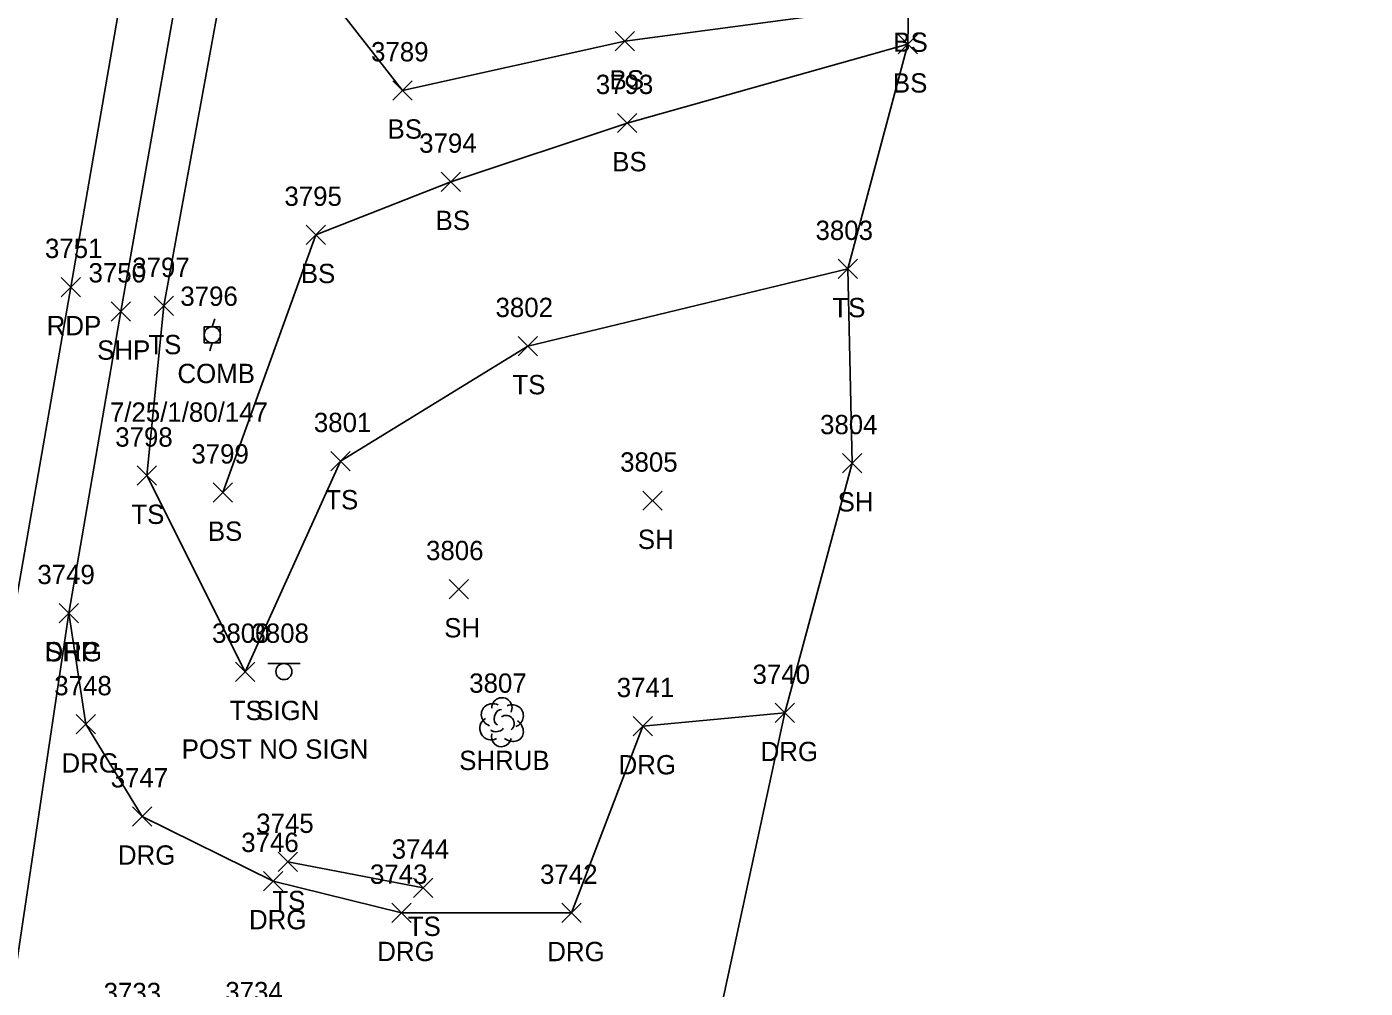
# Model space of a CAD drawing. Extents: x 1769141 to 1770911, y 735471 to 741449.
# Drawn here: x 1770535 to 1770673.5, y 738226.5 to 738326 of the extents above; entities that cross this region are included whole.
import ezdxf

# ---------------------------------------------------------------- set-up
doc = ezdxf.new("R2010")
doc.units = 0
for name, color, linetype in [('L_A', 7, 'Continuous'), ('L_I', 7, 'Continuous'), ('L_TIC', 7, 'Continuous'), ('LELB', 7, 'Continuous'), ('LSH', 7, 'Continuous'), ('LSOGP', 7, 'Continuous'), ('P_A', 7, 'Continuous'), ('P_I', 7, 'Continuous'), ('P_TIC', 7, 'Continuous'), ('PET', 7, 'Continuous'), ('PSP', 7, 'Continuous'), ('R_A', 7, 'Continuous'), ('R_I', 7, 'Continuous'), ('R_TIC', 7, 'Continuous'), ('RDG', 7, 'Continuous'), ('S_A', 7, 'Continuous'), ('S_C', 7, 'Continuous'), ('S_I', 7, 'Continuous'), ('SSGN', 7, 'Continuous'), ('U_A', 7, 'Continuous'), ('U_C', 7, 'Continuous'), ('U_I', 7, 'Continuous'), ('UP', 7, 'Continuous')]:
    doc.layers.add(name, color=color, linetype=linetype)

msp = doc.modelspace()

# ---------------------------------------------------------------- linework, layer by layer
at = {"layer": 'L_TIC'}
for points in [[(1770595.84, 738323.53), (1770597.84, 738325.53)], [(1770597.84, 738323.53), (1770595.84, 738325.53)], [(1770625.16, 738323.21), (1770627.16, 738325.21)], [(1770627.16, 738323.21), (1770625.16, 738325.21)], [(1770572.86, 738318.44), (1770574.86, 738320.44)], [(1770574.86, 738318.44), (1770572.86, 738320.44)], [(1770596.11, 738315.06), (1770598.11, 738317.06)], [(1770598.11, 738315.06), (1770596.11, 738317.06)], [(1770577.83, 738308.98), (1770579.83, 738310.98)], [(1770579.83, 738308.98), (1770577.83, 738310.98)], [(1770563.88, 738303.48), (1770565.88, 738305.48)], [(1770565.88, 738303.48), (1770563.88, 738305.48)], [(1770618.93, 738299.95), (1770620.93, 738301.95)], [(1770620.93, 738299.95), (1770618.93, 738301.95)], [(1770548.13, 738296.12), (1770550.13, 738298.12)], [(1770550.13, 738296.12), (1770548.13, 738298.12)], [(1770585.81, 738291.97), (1770587.81, 738293.97)], [(1770587.81, 738291.97), (1770585.81, 738293.97)], [(1770566.44, 738280.06), (1770568.44, 738282.06)], [(1770568.44, 738280.06), (1770566.44, 738282.06)], [(1770619.39, 738279.84), (1770621.39, 738281.84)], [(1770621.39, 738279.84), (1770619.39, 738281.84)], [(1770546.37, 738278.55), (1770548.37, 738280.55)], [(1770548.37, 738278.55), (1770546.37, 738280.55)], [(1770554.26, 738276.8), (1770556.26, 738278.8)], [(1770556.26, 738276.8), (1770554.26, 738278.8)], [(1770598.71, 738275.96), (1770600.71, 738277.96)], [(1770600.71, 738275.96), (1770598.71, 738277.96)], [(1770578.67, 738266.8), (1770580.67, 738268.8)], [(1770580.67, 738266.8), (1770578.67, 738268.8)], [(1770556.55, 738258.24), (1770558.55, 738260.24)], [(1770558.55, 738258.24), (1770556.55, 738260.24)], [(1770560.96, 738238.56), (1770562.96, 738240.56)], [(1770562.96, 738238.56), (1770560.96, 738240.56)], [(1770574.99, 738235.89), (1770576.99, 738237.89)], [(1770576.99, 738235.89), (1770574.99, 738237.89)]]:
    msp.add_lwpolyline(points, dxfattribs=at)
at = {"layer": 'LELB'}
for points in [[(1770567.58, 738405.4), (1770562.99, 738380), (1770555.9, 738334.15), (1770549.13, 738297.12), (1770547.37, 738279.55), (1770557.55, 738259.24), (1770567.44, 738281.06), (1770586.81, 738292.97), (1770619.93, 738300.95)], [(1770569.66, 738405.26), (1770567.81, 738378.88), (1770564.4, 738331.55), (1770573.86, 738319.44), (1770596.84, 738324.53), (1770626.2, 738328.43), (1770626.16, 738324.21), (1770597.11, 738316.06), (1770578.83, 738309.98), (1770564.88, 738304.48), (1770555.26, 738277.8)], [(1770575.99, 738236.89), (1770561.96, 738239.56)]]:
    msp.add_lwpolyline(points, dxfattribs=at)
at = {"layer": 'LSH'}
msp.add_line((1770584.08, 738254.07), (1770584.08, 738254.07), dxfattribs=at)
msp.add_line((1770584.08, 738254.07), (1770584.08, 738254.07), dxfattribs=at)
msp.add_arc((1770584.13, 738255.51), 1.05, 335.5272, 180.9563, dxfattribs=at)
for centre, major_axis, ratio, start_param, end_param in [((1770583.29, 738254.74), (1.21, -0.51), 0.895232, 1.570796, 4.712389), ((1770585.13, 738254.65), (-1.14, -0.48), 0.949671, 1.570796, 4.712389), ((1770583.88, 738254.53), (-0.208, -0.792), 0.645439, 3.141593, 6.283185), ((1770584.58, 738253.9), (-0.5, 0.667), 0.989748, 3.141593, 6.283185), ((1770583, 738253.36), (0.58, -1.04), 0.959034, 3.141593, 6.283185), ((1770583.63, 738253.32), (-0.625, -0.083), 0.423636, 0, 3.141593), ((1770585.08, 738253.24), (-1.09, 0.79), 0.841452, 1.570796, 4.712389), ((1770584.08, 738252.57), (0.26, 1.06), 0.942809, 1.570796, 4.712389)]:
    msp.add_ellipse(centre, major_axis=major_axis, ratio=ratio, start_param=start_param, end_param=end_param, dxfattribs=at)
at = {"layer": 'LSOGP'}
msp.add_lwpolyline([(1770604.37, 738213.13), (1770613.42, 738254.99), (1770620.39, 738280.84), (1770619.93, 738300.95), (1770626.16, 738324.21), (1770626.2, 738328.43), (1770645.58, 738349.47), (1770643.09, 738370.31), (1770643.08, 738409.53), (1770646.42, 738440.15), (1770647.55, 738449.81), (1770648.45, 738452.85)], dxfattribs=at)
at = {"layer": 'P_TIC'}
for points in [[(1770538.53, 738298.08), (1770540.53, 738300.08)], [(1770540.53, 738298.08), (1770538.53, 738300.08)], [(1770543.7, 738295.55), (1770545.7, 738297.55)], [(1770545.7, 738295.55), (1770543.7, 738297.55)], [(1770538.31, 738264.32), (1770540.31, 738266.32)], [(1770540.31, 738264.32), (1770538.31, 738266.32)]]:
    msp.add_lwpolyline(points, dxfattribs=at)
at = {"layer": 'PET'}
msp.add_lwpolyline([(1770519.35, 738183.15), (1770528.05, 738233.56), (1770539.53, 738299.08), (1770548.74, 738352.36), (1770557.68, 738403.13), (1770564.13, 738440.46), (1770573.45, 738494.14), (1770584.12, 738554.39), (1770592.19, 738600.77), (1770602.63, 738660.09), (1770612.1, 738713.05), (1770618.25, 738747.4), (1770627.86, 738802.06), (1770637.55, 738855.14), (1770646.46, 738901.9), (1770653.63, 738941.04), (1770664.31, 738997.45), (1770673.48, 739046.36)], dxfattribs=at)
at = {"layer": 'PSP'}
msp.add_lwpolyline([(1770531.42, 738212.51), (1770539.31, 738265.32), (1770544.7, 738296.55), (1770554.36, 738351.24), (1770563.47, 738402.29), (1770569.65, 738439.48), (1770580.29, 738490.27), (1770590.59, 738553.45), (1770592.36, 738563.69), (1770605.67, 738640.79), (1770608.73, 738658.33), (1770613.7, 738685.31)], dxfattribs=at)
at = {"layer": 'R_TIC'}
for points in [[(1770538.31, 738264.32), (1770540.31, 738266.32)], [(1770540.31, 738264.32), (1770538.31, 738266.32)], [(1770612.42, 738253.99), (1770614.42, 738255.99)], [(1770614.42, 738253.99), (1770612.42, 738255.99)], [(1770540.06, 738252.81), (1770542.06, 738254.81)], [(1770542.06, 738252.81), (1770540.06, 738254.81)], [(1770597.72, 738252.62), (1770599.72, 738254.62)], [(1770599.72, 738252.62), (1770597.72, 738254.62)], [(1770545.9, 738243.27), (1770547.9, 738245.27)], [(1770547.9, 738243.27), (1770545.9, 738245.27)], [(1770559.47, 738236.58), (1770561.47, 738238.58)], [(1770561.47, 738236.58), (1770559.47, 738238.58)], [(1770572.74, 738233.29), (1770574.74, 738235.29)], [(1770574.74, 738233.29), (1770572.74, 738235.29)], [(1770590.34, 738233.28), (1770592.34, 738235.28)], [(1770592.34, 738233.28), (1770590.34, 738235.28)]]:
    msp.add_lwpolyline(points, dxfattribs=at)
at = {"layer": 'RDG'}
msp.add_lwpolyline([(1770613.42, 738254.99), (1770598.72, 738253.62), (1770591.34, 738234.28), (1770573.74, 738234.29), (1770560.47, 738237.58), (1770546.9, 738244.27), (1770541.06, 738253.81), (1770539.31, 738265.32)], dxfattribs=at)
at = {"layer": 'SSGN'}
for p, q in [((1770559.92, 738260.1), (1770563.25, 738260.1)), ((1770561.57, 738259.26), (1770561.57, 738259.26))]:
    msp.add_line(p, q, dxfattribs=at)
msp.add_circle((1770561.57, 738259.26), 0.833, dxfattribs=at)
at = {"layer": 'UP'}
for p, q in [((1770553.33, 738293.3), (1770553.33, 738294.96)), ((1770553.33, 738294.96), (1770554.99, 738294.96)), ((1770554.41, 738295.8), (1770554.16, 738294.96)), ((1770554.99, 738294.96), (1770554.99, 738293.3)), ((1770554.99, 738293.3), (1770553.33, 738293.3)), ((1770553.91, 738292.46), (1770554.16, 738293.3)), ((1770554.16, 738294.13), (1770554.16, 738294.13))]:
    msp.add_line(p, q, dxfattribs=at)
msp.add_circle((1770554.16, 738294.13), 0.833, dxfattribs=at)

# ---------------------------------------------------------------- texts
at = {"layer": 'L_A'}
for s, p in [('BS', (1770624.64, 738323.43)), ('BS', (1770595.28, 738319.53)), ('BS', (1770624.6, 738319.21)), ('BS', (1770572.3, 738314.44)), ('BS', (1770595.55, 738311.06)), ('BS', (1770577.27, 738304.98)), ('BS', (1770563.32, 738299.48)), ('TS', (1770618.34, 738295.95)), ('TS', (1770547.54, 738292.12)), ('TS', (1770585.22, 738287.97)), ('TS', (1770565.85, 738276.06)), ('SH', (1770618.88, 738275.84)), ('TS', (1770545.78, 738274.55)), ('BS', (1770553.7, 738272.8)), ('SH', (1770598.2, 738271.96)), ('SH', (1770578.16, 738262.8)), ('TS', (1770555.96, 738254.24)), ('SHRUB', (1770579.71, 738249.07)), ('TS', (1770560.37, 738234.56)), ('TS', (1770574.39, 738231.89))]:
    msp.add_text(s, height=2, dxfattribs=at).set_placement(p)
at = {"layer": 'L_I'}
for s, p in [('3789', (1770570.59, 738322.44)), ('3793', (1770593.85, 738319.06)), ('3794', (1770575.57, 738312.98)), ('3795', (1770561.62, 738307.48)), ('3803', (1770616.59, 738303.95)), ('3797', (1770545.87, 738300.12)), ('3802', (1770583.47, 738295.97)), ('3801', (1770564.67, 738284.06)), ('3804', (1770617.06, 738283.84)), ('3798', (1770544.11, 738282.55)), ('3799', (1770551.99, 738280.8)), ('3805', (1770596.37, 738279.96)), ('3806', (1770576.28, 738270.8)), ('3800', (1770554.13, 738262.24)), ('3807', (1770580.75, 738257.07)), ('3745', (1770558.7, 738242.56)), ('3744', (1770572.73, 738239.89))]:
    msp.add_text(s, height=2, dxfattribs=at).set_placement(p)
at = {"layer": 'P_A'}
for s, p in [('RDP', (1770537.02, 738294.08)), ('SHP', (1770542.24, 738291.55)), ('SHP', (1770536.85, 738260.32))]:
    msp.add_text(s, height=2, dxfattribs=at).set_placement(p)
at = {"layer": 'P_I'}
for s, p in [('3751', (1770536.84, 738302.08)), ('3750', (1770541.35, 738299.55)), ('3749', (1770536.05, 738268.32))]:
    msp.add_text(s, height=2, dxfattribs=at).set_placement(p)
at = {"layer": 'R_A'}
for p in [(1770536.8, 738260.32), (1770610.91, 738249.99), (1770538.55, 738248.81), (1770596.21, 738248.62), (1770544.39, 738239.27), (1770557.96, 738232.58), (1770571.23, 738229.29), (1770588.83, 738229.28)]:
    msp.add_text('DRG', height=2, dxfattribs=at).set_placement(p)
at = {"layer": 'R_I'}
for s, p in [('3749', (1770536.05, 738268.32)), ('3740', (1770610.07, 738257.99)), ('3748', (1770537.8, 738256.81)), ('3741', (1770596.02, 738256.62)), ('3747', (1770543.64, 738247.27)), ('3746', (1770557.15, 738240.58)), ('3743', (1770570.48, 738237.29)), ('3742', (1770588.08, 738237.28)), ('3733', (1770542.91, 738225.04)), ('3734', (1770555.5, 738225.13))]:
    msp.add_text(s, height=2, dxfattribs=at).set_placement(p)
at = {"layer": 'S_A'}
msp.add_text('SIGN', height=2, dxfattribs=at).set_placement((1770558.7, 738254.24))
at = {"layer": 'S_C'}
msp.add_text('POST NO SIGN', height=2, dxfattribs=at).set_placement((1770550.99, 738250.24))
at = {"layer": 'S_I'}
msp.add_text('3808', height=2, dxfattribs=at).set_placement((1770558.21, 738262.24))
at = {"layer": 'U_A'}
msp.add_text('COMB', height=2, dxfattribs=at).set_placement((1770550.55, 738289.13))
at = {"layer": 'U_C'}
msp.add_text('7/25/1/80/147', height=2, dxfattribs=at).set_placement((1770543.56, 738285.13))
at = {"layer": 'U_I'}
msp.add_text('3796', height=2, dxfattribs=at).set_placement((1770550.85, 738297.13))

doc.saveas('drawing.dxf')
